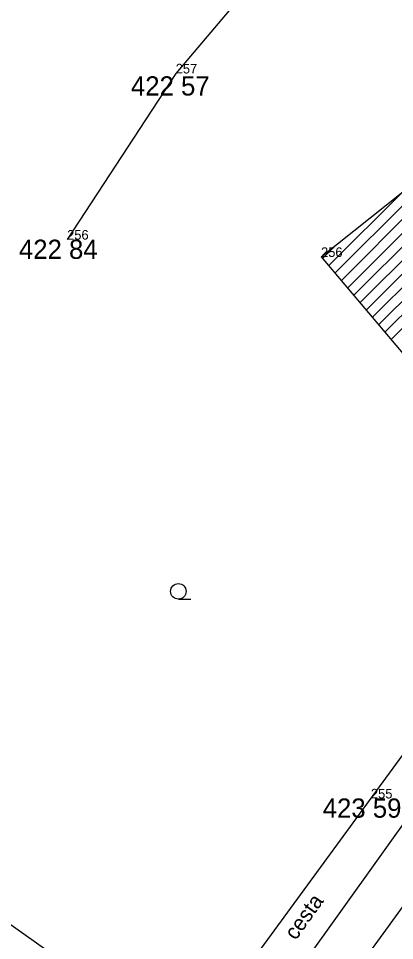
# Model space of a CAD drawing. Extents: x -559180 to -551373, y -1076947 to -1072071.
# Drawn here: x -554487.85 to -554468.31, y -1073677.08 to -1073629.14 of the extents above; entities that cross this region are included whole.
import ezdxf

# ---------------------------------------------------------------- set-up
doc = ezdxf.new("R2010")
doc.units = 0
for name, color, linetype in [('12_PLOTY', 7, 'Continuous'), ('14_BUDOVY', 7, 'Continuous'), ('17_KOMUNIKACE', 7, 'Continuous'), ('1_VODA_ZN', 7, 'Continuous'), ('32', 7, 'Continuous'), ('3_BODY', 7, 'Continuous'), ('45_ZN_KULTURY', 7, 'Continuous'), ('52_POPIS_UCELOVY', 7, 'Continuous'), ('6_VYSKY', 7, 'Continuous')]:
    doc.layers.add(name, color=color, linetype=linetype)

# ---------------------------------------------------------------- blocks, each defined once
blk = doc.blocks.new('POINT_DISPLAY')
blk.add_line((0, 0), (0, 0))
blk = doc.blocks.new('ZAHRAD')
at = {"layer": '45_ZN_KULTURY'}
blk.add_line((0, 0), (0.65, 0.003), dxfattribs=at)
blk.add_circle((0, 0.403), 0.403, dxfattribs=at)

msp = doc.modelspace()

# ---------------------------------------------------------------- linework, layer by layer
at = {"layer": '12_PLOTY'}
for p, q in [((-554471.4, -1073622.22), (-554479.68, -1073632)), ((-554479.68, -1073632), (-554485.32, -1073640.64)), ((-554475.14, -1073685.33), (-554461.21, -1073666.1)), ((-554479.77, -1073682.26), (-554489.51, -1073675.37))]:
    msp.add_line(p, q, dxfattribs=at)
at = {"layer": '14_BUDOVY'}
for q in [(-554467.88, -1073638.15), (-554464.85, -1073650.16)]:
    msp.add_line((-554472.13, -1073641.54), q, dxfattribs=at)
at = {"layer": '17_KOMUNIKACE'}
for p, q in [((-554479.28, -1073683.02), (-554464.19, -1073662.369)), ((-554462.56, -1073663.56), (-554477.5, -1073684.5))]:
    msp.add_line(p, q, dxfattribs=at)
at = {"layer": '32'}
for p, q in [((-554471.736, -1073642.006), (-554467.88, -1073638.15)), ((-554471.412, -1073642.39), (-554467.55, -1073638.527)), ((-554471.089, -1073642.773), (-554467.22, -1073638.904)), ((-554470.765, -1073643.156), (-554466.89, -1073639.281)), ((-554470.441, -1073643.54), (-554466.56, -1073639.658)), ((-554470.117, -1073643.923), (-554466.23, -1073640.035)), ((-554469.794, -1073644.306), (-554465.9, -1073640.412)), ((-554469.47, -1073644.69), (-554465.57, -1073640.789)), ((-554472.06, -1073641.623), (-554471.374, -1073640.937)), ((-554469.146, -1073645.073), (-554465.24, -1073641.167)), ((-554468.822, -1073645.456), (-554464.91, -1073641.544)), ((-554468.499, -1073645.84), (-554464.58, -1073641.921))]:
    msp.add_line(p, q, dxfattribs=at)

# ---------------------------------------------------------------- block references
at = {"layer": '1_VODA_ZN'}
for p in [(-554479.68, -1073632), (-554485.32, -1073640.64), (-554472.13, -1073641.54), (-554469.54, -1073669.69)]:
    msp.add_blockref('POINT_DISPLAY', p, dxfattribs=at)
at = {"layer": '32'}
msp.add_blockref('POINT_DISPLAY', (-554471.642, -1073641.443), dxfattribs=at)
at = {"layer": '45_ZN_KULTURY'}
msp.add_blockref('ZAHRAD', (-554479.542, -1073659.326), dxfattribs=at)

# ---------------------------------------------------------------- texts
at = {"layer": '3_BODY'}
for s, p in [('257', (-554479.68, -1073632)), ('256', (-554485.32, -1073640.64)), ('256', (-554472.13, -1073641.54)), ('255', (-554469.54, -1073669.69))]:
    msp.add_text(s, height=0.5, dxfattribs=at).set_placement(p)
at = {"layer": '52_POPIS_UCELOVY'}
msp.add_text('cesta', height=0.8, rotation=54.4934, dxfattribs=at).set_placement((-554473.447, -1073677.101))
at = {"layer": '6_VYSKY'}
for s, p in [('422 57', (-554482.007, -1073633.148)), ('422 84', (-554487.825, -1073641.64)), ('423 59', (-554472.045, -1073670.69))]:
    msp.add_text(s, height=1, dxfattribs=at).set_placement(p)

doc.saveas('drawing.dxf')
